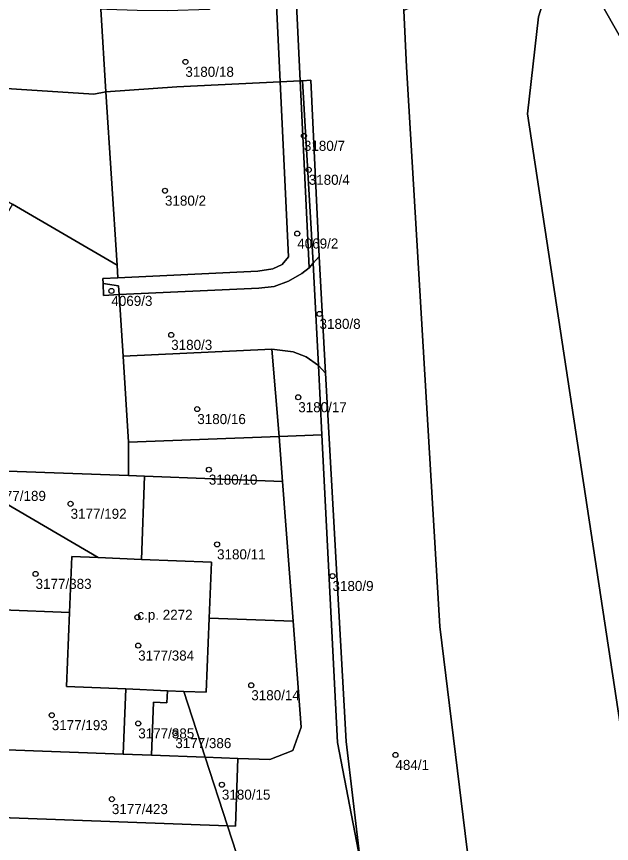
# Model space of a CAD drawing. Extents: x -878211 to -870363, y -1058464 to -1052522.
# Drawn here: x -873926.5 to -873867.2, y -1057031.9 to -1056949.6 of the extents above; entities that cross this region are included whole.
import ezdxf

# ---------------------------------------------------------------- set-up
doc = ezdxf.new("R2010")
doc.units = 0
for name, color, linetype in [('Definiční body', 7, 'Continuous'), ('Polygon budovy', 7, 'Continuous'), ('Polygon parcely', 7, 'Continuous')]:
    doc.layers.add(name, color=color, linetype=linetype)

msp = doc.modelspace()

# ---------------------------------------------------------------- linework, layer by layer
at = {"layer": 'Definiční body'}
for centre in [(-873909.69, -1056954.08994), (-873897.88, -1056961.45994), (-873897.4, -1056964.83994), (-873911.72, -1056966.91994), (-873898.54, -1056971.18994), (-873917.06, -1056976.89994), (-873896.32, -1056979.18994), (-873911.1, -1056981.27994), (-873898.44, -1056987.48994), (-873908.5, -1056988.66994), (-873907.35, -1056994.69994), (-873921.12, -1056998.09994), (-873906.53, -1057002.13994), (-873924.61, -1057005.07994), (-873895.03, -1057005.28994), (-873914.47, -1057009.39994), (-873914.39, -1057012.21994), (-873903.12, -1057016.16994), (-873923, -1057019.14994), (-873914.38, -1057019.96994), (-873910.69, -1057020.93994), (-873888.76, -1057023.10994), (-873906.05, -1057026.06994), (-873917.01, -1057027.50994)]:
    msp.add_circle(centre, 0.25, dxfattribs=at)
at = {"layer": 'Polygon budovy'}
msp.add_lwpolyline([(-873921.23, -1057008.93), (-873921.53, -1057016.28), (-873915.62, -1057016.53), (-873911.48, -1057016.71), (-873909.84, -1057016.78), (-873907.63, -1057016.87), (-873907.33, -1057009.47), (-873907.1, -1057003.91), (-873914.07, -1057003.63), (-873918.38, -1057003.46), (-873921, -1057003.35)], close=True, dxfattribs=at)
at = {"layer": 'Polygon parcely'}
for points in [[(-873856.51, -1057143.18), (-873881.61, -1057032.55), (-873884.35, -1057010.32), (-873887.66, -1056954.58), (-873887.93, -1056948.97), (-873891.46, -1056888.5), (-873895.24, -1056850.14), (-873908.21, -1056824.62)], [(-873905.95, -1056847.41), (-873904.55, -1056852.25), (-873901.85, -1056861.67), (-873899.71, -1056884.1), (-873897.7, -1056923.04), (-873900.37, -1056922.89), (-873899.61, -1056927.59), (-873898.25, -1056955.98), (-873898.03, -1056955.97), (-873897.18, -1056955.92), (-873896.36, -1056973.46), (-873895.72, -1056985.08), (-873893.67, -1057021.77), (-873892.27, -1057033.58), (-873889.52, -1057047.9), (-873887.76, -1057055.87), (-873882.49, -1057079.7), (-873873.31, -1057121.91), (-873867.32, -1057147.86)], [(-873571.9, -1057164.95), (-873603.64, -1057115.36), (-873646.95, -1057049.06), (-873663.43, -1057018.39), (-873649.57, -1057009.83), (-873687.72, -1056941.74), (-873643.87, -1056914.15), (-873662.81, -1056904.24), (-873704.72, -1056929.29), (-873709.07, -1056941.13), (-873673.86, -1057000.71), (-873797.84, -1057072.28), (-873872.02, -1056941.65), (-873874.5, -1056949.59), (-873875.62, -1056959.25), (-873861.95, -1057049.13), (-873859.53, -1057099.33), (-873855.59, -1057113.18), (-873856, -1057126.59), (-873787.09, -1057093.26), (-873671.57, -1057028.78), (-873658.46, -1057052.59), (-873628.55, -1057098.75), (-873585.02, -1057169.44)], [(-874020.56, -1056943.6), (-873981.56, -1056966.45), (-873933.49, -1056994.6), (-873927.38, -1056994.84), (-873915.37, -1056995.29), (-873915.35, -1056991.97), (-873915.9, -1056983.41), (-873916.29, -1056977.27), (-873917.86, -1056977.34), (-873917.89, -1056976.17), (-873917.9, -1056975.65), (-873916.41, -1056975.58), (-873916.49, -1056974.34), (-873926.9, -1056968.27), (-873929.9, -1056973.44), (-873959.28, -1056956.35), (-873956.29, -1056951.12), (-873959.22, -1056949.41), (-873962.24, -1056954.58), (-873972.19, -1056948.79)], [(-873959.22, -1056949.41), (-873956.29, -1056951.12), (-873952.41, -1056953.39), (-873941.94, -1056955.82), (-873918.81, -1056957.3), (-873917.62, -1056957.07), (-873918.11, -1056948.85)], [(-873901.53, -1057042.32), (-873905.48, -1057030.17), (-873931.69, -1057029.19), (-873942.74, -1057028.59), (-873945.48, -1057028.49), (-873956.17, -1057028.07), (-873958.19, -1057027.94), (-873968.37, -1057026.39), (-873972.63, -1057025.4), (-873978.42, -1057023.69), (-873981.53, -1057022.62), (-873984.06, -1057021.65), (-874000.05, -1057014.61), (-874009.04, -1057010.65), (-874011.57, -1057009.6), (-874026.57, -1057003.09), (-874050.28, -1056992.66)]]:
    msp.add_lwpolyline(points, dxfattribs=at)
for points in [[(-873900.85, -1056943.5), (-873900.25, -1056956.07), (-873898.25, -1056955.98), (-873899.61, -1056927.59), (-873900.37, -1056922.89), (-873903.77, -1056901.98), (-873904.06, -1056882.04), (-873907.15, -1056852.28), (-873909.17, -1056852.29), (-873906.07, -1056882.18), (-873905.81, -1056902.14), (-873902.42, -1056922.78), (-873901.61, -1056927.7), (-873901.14, -1056937.42)], [(-873844.64, -1056897.18), (-873872.02, -1056941.65), (-873797.84, -1057072.28), (-873673.86, -1057000.71), (-873709.07, -1056941.13), (-873712.1, -1056942.73), (-873755.06, -1056869.97), (-873805.03, -1056873.43)], [(-873856.51, -1057143.18), (-873856, -1057126.59), (-873855.59, -1057113.18), (-873859.53, -1057099.33), (-873861.95, -1057049.13), (-873875.62, -1056959.25), (-873874.5, -1056949.59), (-873872.02, -1056941.65), (-873882.99, -1056946.82), (-873887.93, -1056948.97), (-873887.66, -1056954.58), (-873884.35, -1057010.32), (-873881.61, -1057032.55)], [(-873918.11, -1056948.85), (-873917.62, -1056957.07), (-873910.53, -1056956.56), (-873900.25, -1056956.07), (-873900.85, -1056943.5), (-873901.78, -1056943.52), (-873903.58, -1056943.66), (-873906.95, -1056943.9), (-873907.3, -1056944.06), (-873907.42, -1056944.41), (-873907.28, -1056948.86), (-873911.5, -1056949), (-873914.5, -1056948.99), (-873917.52, -1056948.89)], [(-873916.49, -1056974.34), (-873917.62, -1056957.07), (-873918.81, -1056957.3), (-873941.94, -1056955.82), (-873952.41, -1056953.39), (-873926.9, -1056968.27)], [(-873898.25, -1056955.98), (-873900.25, -1056956.07), (-873899.42, -1056973.52), (-873900.05, -1056974.28), (-873900.97, -1056974.7), (-873902.46, -1056974.94), (-873916.41, -1056975.58), (-873917.9, -1056975.65), (-873917.89, -1056976.17), (-873916.35, -1056976.4), (-873916.29, -1056977.27), (-873902.36, -1056976.63), (-873900.85, -1056976.45), (-873899.41, -1056975.93), (-873898.08, -1056975.17), (-873897.36, -1056974.6)], [(-873900.25, -1056956.07), (-873910.53, -1056956.56), (-873917.62, -1056957.07), (-873916.49, -1056974.34), (-873916.41, -1056975.58), (-873902.46, -1056974.94), (-873900.97, -1056974.7), (-873900.05, -1056974.28), (-873899.42, -1056973.52)], [(-873898.03, -1056955.97), (-873898.25, -1056955.98), (-873897.36, -1056974.6), (-873896.96, -1056974.14)], [(-873896.36, -1056973.46), (-873897.18, -1056955.92), (-873898.03, -1056955.97), (-873896.96, -1056974.14)], [(-873895.72, -1056985.08), (-873896.36, -1056973.46), (-873896.96, -1056974.14), (-873896.85, -1056976.09), (-873896.43, -1056984.32)], [(-873901.06, -1056982.71), (-873898.95, -1056982.98), (-873897.65, -1056983.47), (-873896.43, -1056984.32), (-873896.85, -1056976.09), (-873896.96, -1056974.14), (-873897.36, -1056974.6), (-873898.08, -1056975.17), (-873899.41, -1056975.93), (-873900.85, -1056976.45), (-873902.36, -1056976.63), (-873916.29, -1056977.27), (-873915.9, -1056983.41)], [(-873916.35, -1056976.4), (-873917.89, -1056976.17), (-873917.86, -1056977.34), (-873916.29, -1056977.27)], [(-873900.34, -1056991.4), (-873901.06, -1056982.71), (-873915.9, -1056983.41), (-873915.35, -1056991.97)], [(-873900.34, -1056991.4), (-873896.08, -1056991.24), (-873896.43, -1056984.32), (-873897.65, -1056983.47), (-873898.95, -1056982.98), (-873901.06, -1056982.71)], [(-873896.43, -1056984.32), (-873896.08, -1056991.24), (-873894.52, -1057021.87), (-873892.27, -1057033.58), (-873893.67, -1057021.77), (-873895.72, -1056985.08)], [(-873915.35, -1056991.97), (-873915.37, -1056995.29), (-873913.75, -1056995.35), (-873900, -1056995.87), (-873900.34, -1056991.4)], [(-873900.34, -1056991.4), (-873900, -1056995.87), (-873898.95, -1057009.8), (-873898.16, -1057020.34), (-873898.99, -1057022.65), (-873901.26, -1057023.57), (-873904.45, -1057023.45), (-873904.71, -1057030.2), (-873905.48, -1057030.17), (-873901.53, -1057042.32), (-873898.11, -1057042.45), (-873894.48, -1057043.85), (-873892.56, -1057047.03), (-873889.52, -1057047.9), (-873892.27, -1057033.58), (-873894.52, -1057021.87), (-873896.08, -1056991.24)], [(-873913.75, -1056995.35), (-873915.37, -1056995.29), (-873927.38, -1056994.84), (-873927.5, -1056998.11), (-873918.38, -1057003.46), (-873914.07, -1057003.63)], [(-873914.07, -1057003.63), (-873907.1, -1057003.91), (-873907.33, -1057009.47), (-873898.95, -1057009.8), (-873900, -1056995.87), (-873913.75, -1056995.35)], [(-873927.9, -1057008.67), (-873921.23, -1057008.93), (-873921, -1057003.35), (-873918.38, -1057003.46), (-873927.5, -1056998.11)], [(-873914.07, -1057003.63), (-873918.38, -1057003.46), (-873921, -1057003.35), (-873921.23, -1057008.93), (-873921.53, -1057016.28), (-873915.62, -1057016.53), (-873911.48, -1057016.71), (-873909.84, -1057016.78), (-873907.63, -1057016.87), (-873907.33, -1057009.47), (-873907.1, -1057003.91)], [(-873928.42, -1057022.55), (-873915.9, -1057023.02), (-873915.62, -1057016.53), (-873921.53, -1057016.28), (-873921.23, -1057008.93), (-873927.9, -1057008.67)], [(-873898.95, -1057009.8), (-873907.33, -1057009.47), (-873907.63, -1057016.87), (-873909.84, -1057016.78), (-873907.71, -1057023.32), (-873904.45, -1057023.45), (-873901.26, -1057023.57), (-873898.99, -1057022.65), (-873898.16, -1057020.34)], [(-873915.62, -1057016.53), (-873915.9, -1057023.02), (-873913.07, -1057023.12), (-873912.88, -1057017.85), (-873911.53, -1057017.91), (-873911.48, -1057016.71)], [(-873913.07, -1057023.12), (-873907.71, -1057023.32), (-873909.84, -1057016.78), (-873911.48, -1057016.71), (-873911.53, -1057017.91), (-873912.88, -1057017.85)], [(-873928.42, -1057022.55), (-873928.5, -1057024.79), (-873931.52, -1057024.68), (-873931.69, -1057029.19), (-873905.48, -1057030.17), (-873907.71, -1057023.32), (-873913.07, -1057023.12), (-873915.9, -1057023.02)], [(-873905.48, -1057030.17), (-873904.71, -1057030.2), (-873904.45, -1057023.45), (-873907.71, -1057023.32)]]:
    msp.add_lwpolyline(points, close=True, dxfattribs=at)

# ---------------------------------------------------------------- texts
at = {"layer": 'Definiční body'}
for s, p in [('3180/18', (-873909.69, -1056955.579)), ('3180/7', (-873897.88, -1056962.949)), ('3180/4', (-873897.4, -1056966.329)), ('3180/2', (-873911.72, -1056968.409)), ('4069/2', (-873898.54, -1056972.679)), ('4069/3', (-873917.06, -1056978.389)), ('3180/8', (-873896.32, -1056980.679)), ('3180/3', (-873911.1, -1056982.769)), ('3180/17', (-873898.44, -1056988.979)), ('3180/16', (-873908.5, -1056990.159)), ('3180/10', (-873907.35, -1056996.189)), ('3177/189', (-873929.16, -1056997.809)), ('3177/192', (-873921.12, -1056999.589)), ('3180/11', (-873906.53, -1057003.629)), ('3177/383', (-873924.61, -1057006.569)), ('3180/9', (-873895.03, -1057006.779)), ('c.p. 2272', (-873914.47, -1057009.649)), ('3177/384', (-873914.39, -1057013.709)), ('3180/14', (-873903.12, -1057017.659)), ('3177/193', (-873923, -1057020.639)), ('3177/385', (-873914.38, -1057021.459)), ('3177/386', (-873910.69, -1057022.429)), ('484/1', (-873888.76, -1057024.599)), ('3180/15', (-873906.05, -1057027.559)), ('3177/423', (-873917.01, -1057028.999))]:
    msp.add_text(s, height=0.999996, dxfattribs=at).set_placement(p)

doc.saveas('drawing.dxf')
